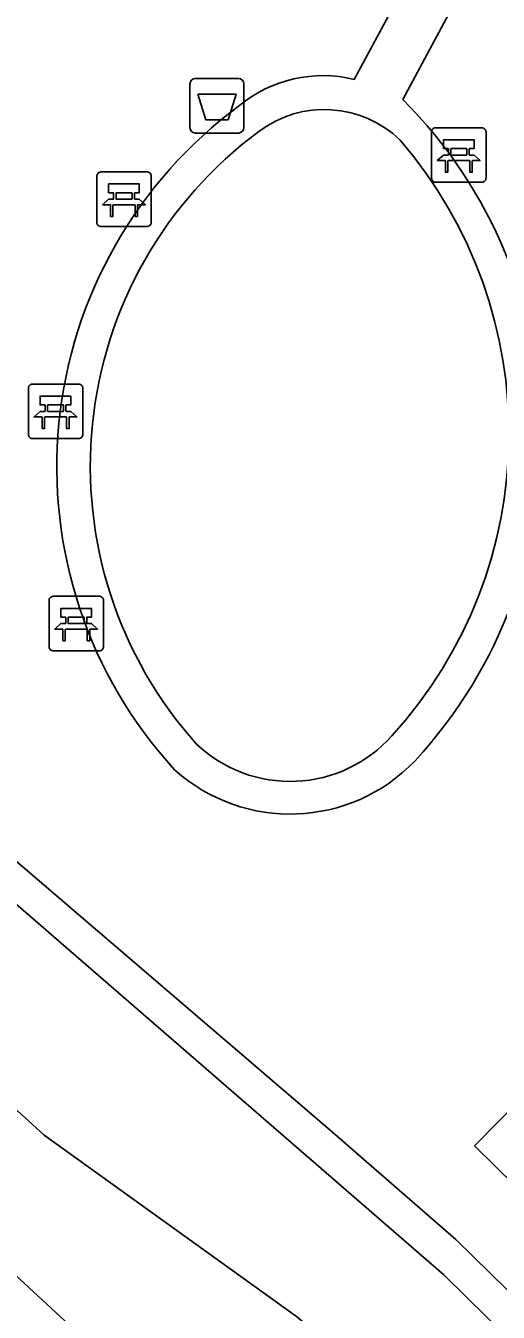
# Model space of a CAD drawing. Extents: x 159040 to 160094, y 381214 to 382518.
# Drawn here: x 159625.53 to 159634.21, y 382040.26 to 382063.85 of the extents above; entities that cross this region are included whole.
import ezdxf

# ---------------------------------------------------------------- set-up
doc = ezdxf.new("R2010")
doc.units = 0
for name, color, linetype in [('IMGEO_Afvalbak', 7, 'Continuous'), ('IMGEO_Bank', 7, 'Continuous'), ('IMGEO_Haag', 7, 'Continuous'), ('IMGEO_Pand', 7, 'Continuous'), ('IMGEO_Voetpad_gesloten', 7, 'Continuous'), ('IMGEO_Voetpad_open', 7, 'Continuous')]:
    doc.layers.add(name, color=color, linetype=linetype)

msp = doc.modelspace()

# ---------------------------------------------------------------- linework, layer by layer
at = {"layer": 'IMGEO_Afvalbak'}
for p, q in [((159628.545, 382061.986), (159628.545, 382062.786)), ((159628.545, 382062.786), (159628.545, 382061.986)), ((159628.645, 382062.886), (159629.435, 382062.886)), ((159629.435, 382062.886), (159628.645, 382062.886)), ((159629.535, 382062.786), (159629.535, 382061.986)), ((159629.535, 382061.986), (159629.535, 382062.786)), ((159629.435, 382061.886), (159628.645, 382061.886)), ((159628.645, 382061.886), (159629.435, 382061.886))]:
    msp.add_line(p, q, dxfattribs=at)
msp.add_lwpolyline([(159628.688, 382062.6), (159629.392, 382062.6), (159629.243, 382062.13), (159628.837, 382062.13), (159628.688, 382062.6)], dxfattribs=at)
for centre, start, end in [((159628.645, 382062.786), 90, 180), ((159628.645, 382062.786), 90, 180), ((159629.435, 382062.786), 0, 90), ((159629.435, 382062.786), 360, 90), ((159628.645, 382061.986), 180, 270), ((159628.645, 382061.986), 180, 270), ((159629.435, 382061.986), 270, 0), ((159629.435, 382061.986), 270, 0)]:
    msp.add_arc(centre, 0.1, start, end, dxfattribs=at)
at = {"layer": 'IMGEO_Bank'}
for p, q in [((159633.055, 382061.983), (159633.896, 382061.983)), ((159633.896, 382061.983), (159633.055, 382061.983)), ((159632.98, 382061.058), (159632.98, 382061.899)), ((159632.98, 382061.899), (159632.98, 382061.058)), ((159633.98, 382061.908), (159633.98, 382061.067)), ((159633.98, 382061.067), (159633.98, 382061.908)), ((159633.289, 382061.489), (159633.289, 382061.595)), ((159633.333, 382061.595), (159633.333, 382061.489)), ((159633.621, 382061.601), (159633.339, 382061.601)), ((159633.627, 382061.489), (159633.627, 382061.595)), ((159633.671, 382061.595), (159633.671, 382061.489)), ((159633.677, 382061.381), (159633.284, 382061.381)), ((159633.339, 382061.483), (159633.621, 382061.483)), ((159626.834, 382060.248), (159626.834, 382061.089)), ((159626.834, 382061.089), (159626.834, 382060.248)), ((159626.909, 382061.173), (159627.75, 382061.173)), ((159627.75, 382061.173), (159626.909, 382061.173)), ((159627.834, 382061.098), (159627.834, 382060.257)), ((159627.834, 382060.257), (159627.834, 382061.098)), ((159633.905, 382060.983), (159633.064, 382060.983)), ((159633.064, 382060.983), (159633.905, 382060.983)), ((159627.531, 382060.571), (159627.138, 382060.571)), ((159627.143, 382060.679), (159627.143, 382060.785)), ((159627.187, 382060.785), (159627.187, 382060.679)), ((159627.475, 382060.791), (159627.193, 382060.791)), ((159627.193, 382060.673), (159627.475, 382060.673)), ((159627.481, 382060.679), (159627.481, 382060.785)), ((159627.525, 382060.785), (159627.525, 382060.679)), ((159627.759, 382060.173), (159626.918, 382060.173)), ((159626.918, 382060.173), (159627.759, 382060.173)), ((159625.652, 382057.281), (159626.493, 382057.281)), ((159626.493, 382057.281), (159625.652, 382057.281)), ((159625.577, 382056.356), (159625.577, 382057.197)), ((159625.577, 382057.197), (159625.577, 382056.356)), ((159626.577, 382057.206), (159626.577, 382056.365)), ((159626.577, 382056.365), (159626.577, 382057.206)), ((159625.886, 382056.787), (159625.886, 382056.893)), ((159625.93, 382056.893), (159625.93, 382056.787)), ((159626.218, 382056.899), (159625.936, 382056.899)), ((159626.224, 382056.787), (159626.224, 382056.893)), ((159626.268, 382056.893), (159626.268, 382056.787)), ((159626.274, 382056.679), (159625.881, 382056.679)), ((159625.936, 382056.781), (159626.218, 382056.781)), ((159626.502, 382056.281), (159625.661, 382056.281)), ((159625.661, 382056.281), (159626.502, 382056.281)), ((159625.957, 382052.464), (159625.957, 382053.305)), ((159625.957, 382053.305), (159625.957, 382052.464)), ((159626.032, 382053.389), (159626.873, 382053.389)), ((159626.873, 382053.389), (159626.032, 382053.389)), ((159626.957, 382053.314), (159626.957, 382052.473)), ((159626.957, 382052.473), (159626.957, 382053.314)), ((159626.598, 382053.007), (159626.316, 382053.007)), ((159626.654, 382052.787), (159626.261, 382052.787)), ((159626.266, 382052.895), (159626.266, 382053.001)), ((159626.31, 382053.001), (159626.31, 382052.895)), ((159626.316, 382052.889), (159626.598, 382052.889)), ((159626.604, 382052.895), (159626.604, 382053.001)), ((159626.648, 382053.001), (159626.648, 382052.895)), ((159626.882, 382052.389), (159626.041, 382052.389)), ((159626.041, 382052.389), (159626.882, 382052.389))]:
    msp.add_line(p, q, dxfattribs=at)
for points in [[(159633.283, 382061.601), (159633.197, 382061.601), (159633.197, 382061.762), (159633.76, 382061.762), (159633.76, 382061.601), (159633.677, 382061.601)], [(159633.227, 382061.381), (159633.085, 382061.381), (159633.197, 382061.483), (159633.283, 382061.483)], [(159633.277, 382061.374), (159633.277, 382061.167), (159633.234, 382061.167), (159633.234, 382061.374)], [(159633.677, 382061.483), (159633.76, 382061.483), (159633.872, 382061.381), (159633.733, 382061.381)], [(159633.727, 382061.374), (159633.727, 382061.167), (159633.683, 382061.167), (159633.683, 382061.374)], [(159627.137, 382060.791), (159627.051, 382060.791), (159627.051, 382060.952), (159627.614, 382060.952), (159627.614, 382060.791), (159627.531, 382060.791)], [(159627.081, 382060.571), (159626.939, 382060.571), (159627.051, 382060.673), (159627.137, 382060.673)], [(159627.131, 382060.564), (159627.131, 382060.357), (159627.088, 382060.357), (159627.088, 382060.564)], [(159627.531, 382060.673), (159627.614, 382060.673), (159627.726, 382060.571), (159627.587, 382060.571)], [(159627.581, 382060.564), (159627.581, 382060.357), (159627.537, 382060.357), (159627.537, 382060.564)], [(159625.88, 382056.899), (159625.794, 382056.899), (159625.794, 382057.06), (159626.357, 382057.06), (159626.357, 382056.899), (159626.274, 382056.899)], [(159625.824, 382056.679), (159625.682, 382056.679), (159625.794, 382056.781), (159625.88, 382056.781)], [(159625.874, 382056.672), (159625.874, 382056.465), (159625.831, 382056.465), (159625.831, 382056.672)], [(159626.274, 382056.781), (159626.357, 382056.781), (159626.469, 382056.679), (159626.33, 382056.679)], [(159626.324, 382056.672), (159626.324, 382056.465), (159626.28, 382056.465), (159626.28, 382056.672)], [(159626.26, 382053.007), (159626.174, 382053.007), (159626.174, 382053.168), (159626.737, 382053.168), (159626.737, 382053.007), (159626.654, 382053.007)], [(159626.204, 382052.787), (159626.062, 382052.787), (159626.174, 382052.889), (159626.26, 382052.889)], [(159626.254, 382052.78), (159626.254, 382052.573), (159626.211, 382052.573), (159626.211, 382052.78)], [(159626.654, 382052.889), (159626.737, 382052.889), (159626.849, 382052.787), (159626.71, 382052.787)], [(159626.704, 382052.78), (159626.704, 382052.573), (159626.66, 382052.573), (159626.66, 382052.78)]]:
    msp.add_lwpolyline(points, dxfattribs=at)
for centre, radius, start, end in [((159633.058, 382061.905), 0.0779, 92.4484, 184.2845), ((159633.058, 382061.905), 0.0779, 92.4484, 184.2845), ((159633.902, 382061.905), 0.0779, 2.4484, 94.2845), ((159633.902, 382061.905), 0.0779, 2.4484, 94.2845), ((159633.282, 382061.594), 0.00671, 2.8957, 87.1043), ((159633.339, 382061.594), 0.00671, 92.8957, 177.1043), ((159633.621, 382061.594), 0.00671, 2.8957, 87.1043), ((159633.678, 382061.594), 0.00671, 92.8957, 177.1043), ((159633.227, 382061.374), 0.00671, 2.8957, 87.1043), ((159633.284, 382061.374), 0.00671, 92.8957, 177.1043), ((159633.282, 382061.49), 0.00671, 272.8957, 357.1043), ((159633.339, 382061.49), 0.00671, 182.8957, 267.1043), ((159633.621, 382061.49), 0.00671, 272.8957, 357.1043), ((159633.678, 382061.49), 0.00671, 182.8957, 267.1043), ((159633.676, 382061.374), 0.00671, 2.8957, 87.1043), ((159633.733, 382061.374), 0.00671, 92.8957, 177.1043), ((159626.912, 382061.095), 0.0779, 92.4484, 184.2845), ((159626.912, 382061.095), 0.0779, 92.4484, 184.2845), ((159627.756, 382061.095), 0.0779, 2.4484, 94.2845), ((159627.756, 382061.095), 0.0779, 2.4484, 94.2845), ((159633.058, 382061.061), 0.0779, 182.4484, 274.2845), ((159633.058, 382061.061), 0.0779, 182.4484, 274.2845), ((159633.902, 382061.061), 0.0779, 272.4484, 4.2845), ((159633.902, 382061.061), 0.0779, 272.4484, 4.2845), ((159627.081, 382060.564), 0.00671, 2.8957, 87.1043), ((159627.138, 382060.564), 0.00671, 92.8957, 177.1043), ((159627.136, 382060.784), 0.00671, 2.8957, 87.1043), ((159627.136, 382060.68), 0.00671, 272.8957, 357.1043), ((159627.193, 382060.784), 0.00671, 92.8957, 177.1043), ((159627.193, 382060.68), 0.00671, 182.8957, 267.1043), ((159627.475, 382060.784), 0.00671, 2.8957, 87.1043), ((159627.475, 382060.68), 0.00671, 272.8957, 357.1043), ((159627.532, 382060.784), 0.00671, 92.8957, 177.1043), ((159627.532, 382060.68), 0.00671, 182.8957, 267.1043), ((159627.53, 382060.564), 0.00671, 2.8957, 87.1043), ((159627.587, 382060.564), 0.00671, 92.8957, 177.1043), ((159626.912, 382060.251), 0.0779, 182.4484, 274.2845), ((159626.912, 382060.251), 0.0779, 182.4484, 274.2845), ((159627.756, 382060.251), 0.0779, 272.4484, 4.2845), ((159627.756, 382060.251), 0.0779, 272.4484, 4.2845), ((159625.655, 382057.203), 0.0779, 92.4484, 184.2845), ((159625.655, 382057.203), 0.0779, 92.4484, 184.2845), ((159626.499, 382057.203), 0.0779, 2.4484, 94.2845), ((159626.499, 382057.203), 0.0779, 2.4484, 94.2845), ((159625.879, 382056.892), 0.00671, 2.8957, 87.1043), ((159625.879, 382056.788), 0.00671, 272.8957, 357.1043), ((159625.936, 382056.892), 0.00671, 92.8957, 177.1043), ((159625.936, 382056.788), 0.00671, 182.8957, 267.1043), ((159626.218, 382056.892), 0.00671, 2.8957, 87.1043), ((159626.218, 382056.788), 0.00671, 272.8957, 357.1043), ((159626.275, 382056.892), 0.00671, 92.8957, 177.1043), ((159626.275, 382056.788), 0.00671, 182.8957, 267.1043), ((159625.824, 382056.672), 0.00671, 2.8957, 87.1043), ((159625.881, 382056.672), 0.00671, 92.8957, 177.1043), ((159626.273, 382056.672), 0.00671, 2.8957, 87.1043), ((159626.33, 382056.672), 0.00671, 92.8957, 177.1043), ((159625.655, 382056.359), 0.0779, 182.4484, 274.2845), ((159625.655, 382056.359), 0.0779, 182.4484, 274.2845), ((159626.499, 382056.359), 0.0779, 272.4484, 4.2845), ((159626.499, 382056.359), 0.0779, 272.4484, 4.2845), ((159626.035, 382053.311), 0.0779, 92.4484, 184.2845), ((159626.035, 382053.311), 0.0779, 92.4484, 184.2845), ((159626.879, 382053.311), 0.0779, 2.4484, 94.2845), ((159626.879, 382053.311), 0.0779, 2.4484, 94.2845), ((159626.259, 382053), 0.00671, 2.8957, 87.1043), ((159626.316, 382053), 0.00671, 92.8957, 177.1043), ((159626.598, 382053), 0.00671, 2.8957, 87.1043), ((159626.655, 382053), 0.00671, 92.8957, 177.1043), ((159626.204, 382052.78), 0.00671, 2.8957, 87.1043), ((159626.261, 382052.78), 0.00671, 92.8957, 177.1043), ((159626.259, 382052.896), 0.00671, 272.8957, 357.1043), ((159626.316, 382052.896), 0.00671, 182.8957, 267.1043), ((159626.598, 382052.896), 0.00671, 272.8957, 357.1043), ((159626.655, 382052.896), 0.00671, 182.8957, 267.1043), ((159626.653, 382052.78), 0.00671, 2.8957, 87.1043), ((159626.71, 382052.78), 0.00671, 92.8957, 177.1043), ((159626.035, 382052.467), 0.0779, 182.4484, 274.2845), ((159626.035, 382052.467), 0.0779, 182.4484, 274.2845), ((159626.879, 382052.467), 0.0779, 272.4484, 4.2845), ((159626.879, 382052.467), 0.0779, 272.4484, 4.2845)]:
    msp.add_arc(centre, radius, start, end, dxfattribs=at)
at = {"layer": 'IMGEO_Haag'}
msp.add_lwpolyline([(159667.614, 382008.437), (159664.895, 382010.766), (159633.428, 382041.589), (159631.121, 382043.598), (159624.702, 382049.08), (159612.282, 382061.648)], dxfattribs=at)
at = {"layer": 'IMGEO_Pand'}
msp.add_lwpolyline([(159616.879, 382019.259), (159600.277, 382034.611), (159613.557, 382048.972), (159621.339, 382041.776), (159622.765, 382043.318), (159628.566, 382037.954), (159633.783, 382033.13), (159632.362, 382031.593)], dxfattribs=at)
at = {"layer": 'IMGEO_Voetpad_gesloten'}
for points in [[(159664.372, 382010.28), (159633.204, 382040.945), (159624.423, 382048.545), (159611.825, 382061.168)], [(159636.035, 382034.865), (159631.539, 382039.295), (159630.501, 382040.18), (159625.87, 382043.504), (159625.016, 382044.278), (159621.306, 382047.671), (159616.667, 382052.328), (159616.976, 382052.653), (159615.488, 382054.147), (159615.14, 382053.802), (159609.877, 382059.124)]]:
    msp.add_lwpolyline(points, dxfattribs=at)
at = {"layer": 'IMGEO_Voetpad_open'}
for points in [[(159612.282, 382061.648), (159619.417, 382069.134), (159622.862, 382072.512), (159633.657, 382066.762), (159631.562, 382062.87)], [(159632.454, 382062.503), (159634.503, 382066.324), (159637.563, 382064.634), (159640.527, 382062.781), (159639.482, 382061.1), (159642.751, 382058.877)], [(159646.477, 382056.174), (159633.771, 382043.309), (159661.191, 382016.355), (159669.909, 382025.159), (159673.131, 382022.006), (159676.273, 382025.113), (159680.789, 382017.29)]]:
    msp.add_lwpolyline(points, dxfattribs=at)
for centre, radius, start, end in [((159630.987, 382060.521), 2.418, 76.2538, 129.3899), ((159626.228, 382056.321), 8.774, 317.3119, 44.7945), ((159634.324, 382055.764), 8.224, 126.3211, 222.5232), ((159631.012, 382060.318), 2, 45.8583, 127.0028), ((159634.357, 382055.775), 7.642, 126.5377, 221.8584), ((159626.161, 382056.378), 8.239, 317.6841, 40.7213), ((159630.384, 382052.495), 2.502, 226.6264, 318.3222), ((159630.383, 382052.57), 3.176, 228.121, 316.2383)]:
    msp.add_arc(centre, radius, start, end, dxfattribs=at)

doc.saveas('drawing.dxf')
